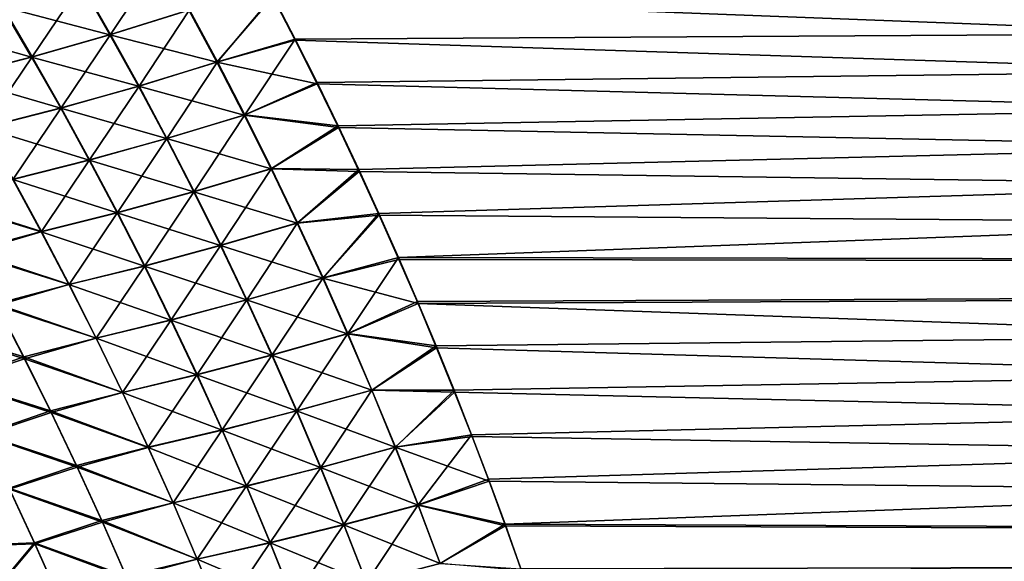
# Model space of a CAD drawing. Header units: metres. Extents: x -24 to 72, y -247 to 22.
# Tile 520 of 573: x 24.78 to 29.44, y 8.68 to 11.24. Entities that reach past the tile are written whole.
import ezdxf

# ---------------------------------------------------------------- set-up
doc = ezdxf.new("R2010")
doc.units = ezdxf.units.M
doc.layers.add('solid_509589_MEDIA_SW0001', color=7, linetype='CONTINUOUS')

msp = doc.modelspace()

# ---------------------------------------------------------------- linework, layer by layer
at = {"layer": 'solid_509589_MEDIA_SW0001'}
for points in [[(25.453072, 11.533707, 102.061989), (25.076374, 11.41532, 102.178947), (25.214037, 11.174848, 102.331215)], [(25.587862, 11.290944, 102.218864), (25.453072, 11.533707, 102.061989), (25.214037, 11.174848, 102.331215)], [(25.073555, 11.41401, 66.820244), (25.211386, 11.173488, 66.667969), (24.700022, 11.306567, 66.684967)], [(25.076374, 11.41532, 102.178947), (24.702581, 11.307836, 102.314308), (24.843063, 11.069283, 102.461899)], [(25.214037, 11.174848, 102.331215), (25.076374, 11.41532, 102.178947), (24.843063, 11.069283, 102.461899)], [(25.584959, 11.289547, 66.780251), (25.211386, 11.173488, 66.667969), (25.073555, 11.41401, 66.820244)], [(25.584959, 11.289547, 66.780251), (25.981035, 11.351984, 66.832726), (25.717237, 11.043192, 66.625847)], [(25.719925, 11.044579, 102.373306), (25.982235, 11.357035, 102.164024), (25.587862, 11.290944, 102.218864)], [(25.717237, 11.043192, 66.625847), (25.981035, 11.351984, 66.832726), (26.087179, 11.14691, 66.702629)], [(25.719925, 11.044579, 102.373306), (26.087727, 11.152953, 102.293587), (25.982235, 11.357035, 102.164024)], [(59.700001, 11.353457, 66.833679), (59.700001, 10.064229, 66.068741), (25.981035, 11.351984, 66.832726)], [(59.700001, 10.064229, 66.068741), (26.087179, 11.14691, 66.702629), (25.981035, 11.351984, 66.832726)], [(59.700001, 11.353457, 102.166321), (25.982235, 11.357035, 102.164024), (26.087727, 11.152953, 102.293587)], [(59.700001, 11.353457, 102.166321), (26.087727, 11.152953, 102.293587), (26.190601, 10.948063, 102.42038)], [(59.700001, 11.353457, 102.166321), (26.190601, 10.948063, 102.42038), (26.290817, 10.742374, 102.544426)], [(59.700001, 11.353457, 102.166321), (26.290817, 10.742374, 102.544426), (26.388437, 10.535915, 102.665749)], [(59.700001, 11.353457, 102.166321), (26.388437, 10.535915, 102.665749), (26.483522, 10.32871, 102.784355)], [(59.700001, 11.353457, 102.166321), (26.483522, 10.32871, 102.784355), (26.576134, 10.120781, 102.900269)], [(59.700001, 10.064229, 102.931259), (59.700001, 11.353457, 102.166321), (26.576134, 10.120781, 102.900269)], [(24.700022, 11.306567, 66.684967), (24.84066, 11.067957, 66.537354), (24.330416, 11.210315, 66.531685)], [(24.843063, 11.069283, 102.461899), (24.702581, 11.307836, 102.314308), (24.47596, 10.974539, 102.610573)], [(25.211386, 11.173488, 66.667969), (24.84066, 11.067957, 66.537354), (24.700022, 11.306567, 66.684967)], [(25.584959, 11.289547, 66.780251), (25.717237, 11.043192, 66.625847), (25.211386, 11.173488, 66.667969)], [(25.587862, 11.290944, 102.218864), (25.214037, 11.174848, 102.331215), (25.348909, 10.930833, 102.481148)], [(25.719925, 11.044579, 102.373306), (25.587862, 11.290944, 102.218864), (25.348909, 10.930833, 102.481148)], [(24.84066, 11.067957, 66.537354), (24.473801, 10.973244, 66.388771), (24.330416, 11.210315, 66.531685)], [(25.211386, 11.173488, 66.667969), (25.346455, 10.929478, 66.518059), (24.84066, 11.067957, 66.537354)], [(25.214037, 11.174848, 102.331215), (24.843063, 11.069283, 102.461899), (24.98069, 10.827255, 102.607277)], [(25.348909, 10.930833, 102.481148), (25.214037, 11.174848, 102.331215), (24.98069, 10.827255, 102.607277)], [(25.717237, 11.043192, 66.625847), (25.346455, 10.929478, 66.518059), (25.211386, 11.173488, 66.667969)], [(25.717237, 11.043192, 66.625847), (26.087179, 11.14691, 66.702629), (26.190664, 10.941131, 66.575386)], [(25.849182, 10.794656, 102.525185), (26.087727, 11.152953, 102.293587), (25.719925, 11.044579, 102.373306)], [(25.849182, 10.794656, 102.525185), (26.190601, 10.948063, 102.42038), (26.087727, 11.152953, 102.293587)], [(59.700001, 10.064229, 66.068741), (26.190664, 10.941131, 66.575386), (26.087179, 11.14691, 66.702629)], [(24.84066, 11.067957, 66.537354), (24.978468, 10.825929, 66.391998), (24.473801, 10.973244, 66.388771)], [(24.843063, 11.069283, 102.461899), (24.47596, 10.974539, 102.610573), (24.616282, 10.734131, 102.751343)], [(24.98069, 10.827255, 102.607277), (24.843063, 11.069283, 102.461899), (24.616282, 10.734131, 102.751343)], [(25.346455, 10.929478, 66.518059), (24.978468, 10.825929, 66.391998), (24.84066, 11.067957, 66.537354)], [(25.717237, 11.043192, 66.625847), (25.846739, 10.793331, 66.47403), (25.346455, 10.929478, 66.518059)], [(25.719925, 11.044579, 102.373306), (25.348909, 10.930833, 102.481148), (25.480907, 10.683324, 102.628639)], [(25.849182, 10.794656, 102.525185), (25.719925, 11.044579, 102.373306), (25.480907, 10.683324, 102.628639)], [(25.717237, 11.043192, 66.625847), (26.190664, 10.941131, 66.575386), (25.846739, 10.793331, 66.47403)], [(24.978468, 10.825929, 66.391998), (24.614285, 10.732829, 66.248009), (24.473801, 10.973244, 66.388771)], [(25.849182, 10.794656, 102.525185), (26.290817, 10.742374, 102.544426), (26.190601, 10.948063, 102.42038)], [(25.346455, 10.929478, 66.518059), (25.478678, 10.682025, 66.370621), (24.978468, 10.825929, 66.391998)], [(25.348909, 10.930833, 102.481148), (24.98069, 10.827255, 102.607277), (25.115379, 10.581802, 102.750313)], [(25.480907, 10.683324, 102.628639), (25.348909, 10.930833, 102.481148), (25.115379, 10.581802, 102.750313)], [(25.846739, 10.793331, 66.47403), (25.478678, 10.682025, 66.370621), (25.346455, 10.929478, 66.518059)], [(25.846739, 10.793331, 66.47403), (26.190664, 10.941131, 66.575386), (26.291462, 10.734643, 66.450974)], [(59.700001, 10.064229, 66.068741), (26.291462, 10.734643, 66.450974), (26.190664, 10.941131, 66.575386)], [(24.978468, 10.825929, 66.391998), (25.113359, 10.580527, 66.249008), (24.614285, 10.732829, 66.248009)], [(24.98069, 10.827255, 102.607277), (24.616282, 10.734131, 102.751343), (24.753601, 10.490371, 102.889877)], [(25.115379, 10.581802, 102.750313), (24.98069, 10.827255, 102.607277), (24.753601, 10.490371, 102.889877)], [(25.478678, 10.682025, 66.370621), (25.113359, 10.580527, 66.249008), (24.978468, 10.825929, 66.391998)], [(25.846739, 10.793331, 66.47403), (25.973379, 10.54001, 66.324898), (25.478678, 10.682025, 66.370621)], [(25.849182, 10.794656, 102.525185), (25.480907, 10.683324, 102.628639), (25.609953, 10.432367, 102.773567)], [(25.975548, 10.541224, 102.6744), (25.849182, 10.794656, 102.525185), (25.609953, 10.432367, 102.773567)], [(25.846739, 10.793331, 66.47403), (26.291462, 10.734643, 66.450974), (25.973379, 10.54001, 66.324898)], [(25.975548, 10.541224, 102.6744), (26.290817, 10.742374, 102.544426), (25.849182, 10.794656, 102.525185)], [(25.113359, 10.580527, 66.249008), (24.751787, 10.489117, 66.109512), (24.614285, 10.732829, 66.248009)], [(25.973379, 10.54001, 66.324898), (26.291462, 10.734643, 66.450974), (26.389614, 10.5275, 66.329369)], [(25.975548, 10.541224, 102.6744), (26.388437, 10.535915, 102.665749), (26.290817, 10.742374, 102.544426)], [(59.700001, 10.064229, 66.068741), (26.389614, 10.5275, 66.329369), (26.291462, 10.734643, 66.450974)], [(25.478678, 10.682025, 66.370621), (25.607973, 10.431175, 66.225769), (25.113359, 10.580527, 66.249008)], [(25.480907, 10.683324, 102.628639), (25.115379, 10.581802, 102.750313), (25.247051, 10.33297, 102.8909)], [(25.609953, 10.432367, 102.773567), (25.480907, 10.683324, 102.628639), (25.247051, 10.33297, 102.8909)], [(25.973379, 10.54001, 66.324898), (25.607973, 10.431175, 66.225769), (25.478678, 10.682025, 66.370621)], [(25.113359, 10.580527, 66.249008), (25.245256, 10.331798, 66.10849), (24.751787, 10.489117, 66.109512)], [(25.115379, 10.581802, 102.750313), (24.753601, 10.490371, 102.889877), (24.88784, 10.243304, 103.02607)], [(25.247051, 10.33297, 102.8909), (25.115379, 10.581802, 102.750313), (24.88784, 10.243304, 103.02607)], [(25.607973, 10.431175, 66.225769), (25.245256, 10.331798, 66.10849), (25.113359, 10.580527, 66.249008)], [(25.973379, 10.54001, 66.324898), (26.097076, 10.283278, 66.178566), (25.607973, 10.431175, 66.225769)], [(25.975548, 10.541224, 102.6744), (25.609953, 10.432367, 102.773567), (25.735966, 10.178022, 102.915833)], [(26.098948, 10.284343, 102.820839), (25.975548, 10.541224, 102.6744), (25.735966, 10.178022, 102.915833)], [(25.973379, 10.54001, 66.324898), (26.389614, 10.5275, 66.329369), (26.097076, 10.283278, 66.178566)], [(26.098948, 10.284343, 102.820839), (26.388437, 10.535915, 102.665749), (25.975548, 10.541224, 102.6744)], [(26.097076, 10.283278, 66.178566), (26.389614, 10.5275, 66.329369), (26.485168, 10.319756, 66.210587)], [(26.098948, 10.284343, 102.820839), (26.483522, 10.32871, 102.784355), (26.388437, 10.535915, 102.665749)], [(59.700001, 10.064229, 66.068741), (26.485168, 10.319756, 66.210587), (26.389614, 10.5275, 66.329369)], [(24.404112, 10.395952, 103.054199), (24.88784, 10.243304, 103.02607), (24.753601, 10.490371, 102.889877)], [(24.751787, 10.489117, 66.109512), (24.886227, 10.24215, 65.973381), (24.407143, 10.386539, 65.940826)], [(25.245256, 10.331798, 66.10849), (24.886227, 10.24215, 65.973381), (24.751787, 10.489117, 66.109512)], [(25.607973, 10.431175, 66.225769), (25.734257, 10.176976, 66.083611), (25.245256, 10.331798, 66.10849)], [(25.609953, 10.432367, 102.773567), (25.247051, 10.33297, 102.8909), (25.375628, 10.080814, 103.028931)], [(25.735966, 10.178022, 102.915833), (25.609953, 10.432367, 102.773567), (25.375628, 10.080814, 103.028931)], [(26.097076, 10.283278, 66.178566), (25.734257, 10.176976, 66.083611), (25.607973, 10.431175, 66.225769)], [(24.404112, 10.395952, 103.054199), (24.540474, 10.150491, 103.185646), (24.88784, 10.243304, 103.02607)], [(24.886227, 10.24215, 65.973381), (24.543449, 10.141302, 65.809639), (24.407143, 10.386539, 65.940826)], [(25.245256, 10.331798, 66.10849), (25.374075, 10.079786, 65.970558), (24.886227, 10.24215, 65.973381)], [(25.247051, 10.33297, 102.8909), (24.88784, 10.243304, 103.02607), (25.018921, 9.992988, 103.159813)], [(25.375628, 10.080814, 103.028931), (25.247051, 10.33297, 102.8909), (25.018921, 9.992988, 103.159813)], [(25.734257, 10.176976, 66.083611), (25.374075, 10.079786, 65.970558), (25.245256, 10.331798, 66.10849)], [(26.097076, 10.283278, 66.178566), (26.485168, 10.319756, 66.210587), (26.217752, 10.023187, 66.035141)], [(26.219307, 10.024083, 102.964378), (26.483522, 10.32871, 102.784355), (26.098948, 10.284343, 102.820839)], [(26.217752, 10.023187, 66.035141), (26.485168, 10.319756, 66.210587), (26.578165, 10.111465, 66.094612)], [(26.219307, 10.024083, 102.964378), (26.576134, 10.120781, 102.900269), (26.483522, 10.32871, 102.784355)], [(59.700001, 10.064229, 66.068741), (26.578165, 10.111465, 66.094612), (26.485168, 10.319756, 66.210587)], [(26.097076, 10.283278, 66.178566), (26.217752, 10.023187, 66.035141), (25.734257, 10.176976, 66.083611)], [(26.098948, 10.284343, 102.820839), (25.735966, 10.178022, 102.915833), (25.858873, 9.920359, 103.055313)], [(26.219307, 10.024083, 102.964378), (26.098948, 10.284343, 102.820839), (25.858873, 9.920359, 103.055313)], [(24.540474, 10.150491, 103.185646), (25.018921, 9.992988, 103.159813), (24.88784, 10.243304, 103.02607)], [(24.886227, 10.24215, 65.973381), (25.017525, 9.991975, 65.839722), (24.543449, 10.141302, 65.809639)], [(25.374075, 10.079786, 65.970558), (25.017525, 9.991975, 65.839722), (24.886227, 10.24215, 65.973381)], [(25.734257, 10.176976, 66.083611), (25.85745, 9.919478, 65.944229), (25.374075, 10.079786, 65.970558)], [(25.735966, 10.178022, 102.915833), (25.375628, 10.080814, 103.028931), (25.501034, 9.825406, 103.164284)], [(25.858873, 9.920359, 103.055313), (25.735966, 10.178022, 102.915833), (25.501034, 9.825406, 103.164284)], [(26.217752, 10.023187, 66.035141), (25.85745, 9.919478, 65.944229), (25.734257, 10.176976, 66.083611)], [(24.540474, 10.150491, 103.185646), (24.673622, 9.901869, 103.314735), (25.018921, 9.992988, 103.159813)], [(25.017525, 9.991975, 65.839722), (24.676561, 9.892953, 65.680809), (24.543449, 10.141302, 65.809639)], [(26.217752, 10.023187, 66.035141), (26.578165, 10.111465, 66.094612), (26.668571, 9.902734, 65.981476)], [(26.336548, 9.76052, 103.104912), (26.576134, 10.120781, 102.900269), (26.219307, 10.024083, 102.964378)], [(26.336548, 9.76052, 103.104912), (26.666256, 9.912198, 103.013466), (26.576134, 10.120781, 102.900269)], [(59.700001, 10.064229, 102.931259), (26.576134, 10.120781, 102.900269), (26.666256, 9.912198, 103.013466)], [(59.700001, 10.064229, 66.068741), (26.668571, 9.902734, 65.981476), (26.578165, 10.111465, 66.094612)], [(25.374075, 10.079786, 65.970558), (25.499741, 9.824541, 65.835297), (25.017525, 9.991975, 65.839722)], [(25.375628, 10.080814, 103.028931), (25.018921, 9.992988, 103.159813), (25.14677, 9.739489, 103.290993)], [(25.501034, 9.825406, 103.164284), (25.375628, 10.080814, 103.028931), (25.14677, 9.739489, 103.290993)], [(25.85745, 9.919478, 65.944229), (25.499741, 9.824541, 65.835297), (25.374075, 10.079786, 65.970558)], [(59.700001, 10.064229, 102.931259), (26.666256, 9.912198, 103.013466), (26.753822, 9.703027, 103.123947)], [(59.700001, 10.064229, 66.068741), (59.700001, 8.723715, 65.397728), (26.668571, 9.902734, 65.981476)], [(59.700001, 10.064229, 102.931259), (26.753822, 9.703027, 103.123947), (26.838896, 9.493242, 103.23175)], [(59.700001, 10.064229, 102.931259), (26.838896, 9.493242, 103.23175), (26.921543, 9.282817, 103.336914)], [(59.700001, 10.064229, 102.931259), (26.921543, 9.282817, 103.336914), (27.001825, 9.071719, 103.439484)], [(59.700001, 10.064229, 102.931259), (27.001825, 9.071719, 103.439484), (27.079699, 8.860072, 103.539406)], [(59.700001, 8.723715, 103.602272), (59.700001, 10.064229, 102.931259), (27.079699, 8.860072, 103.539406)], [(26.217752, 10.023187, 66.035141), (26.335323, 9.759789, 65.894707), (25.85745, 9.919478, 65.944229)], [(26.219307, 10.024083, 102.964378), (25.858873, 9.920359, 103.055313), (25.9786, 9.659449, 103.191895)], [(26.336548, 9.76052, 103.104912), (26.219307, 10.024083, 102.964378), (25.9786, 9.659449, 103.191895)], [(26.217752, 10.023187, 66.035141), (26.668571, 9.902734, 65.981476), (26.335323, 9.759789, 65.894707)], [(24.673622, 9.901869, 103.314735), (25.14677, 9.739489, 103.290993), (25.018921, 9.992988, 103.159813)], [(25.017525, 9.991975, 65.839722), (25.145605, 9.738637, 65.708626), (24.676561, 9.892953, 65.680809)], [(25.499741, 9.824541, 65.835297), (25.145605, 9.738637, 65.708626), (25.017525, 9.991975, 65.839722)], [(25.85745, 9.919478, 65.944229), (25.977478, 9.658732, 65.807747), (25.499741, 9.824541, 65.835297)], [(25.858873, 9.920359, 103.055313), (25.501034, 9.825406, 103.164284), (25.623198, 9.566814, 103.29686)], [(25.9786, 9.659449, 103.191895), (25.858873, 9.920359, 103.055313), (25.623198, 9.566814, 103.29686)], [(26.335323, 9.759789, 65.894707), (25.977478, 9.658732, 65.807747), (25.85745, 9.919478, 65.944229)], [(24.352144, 9.787046, 103.502876), (24.803486, 9.650152, 103.441383), (24.673622, 9.901869, 103.314735)], [(24.676561, 9.892953, 65.680809), (24.806404, 9.641536, 65.554443), (24.353374, 9.781822, 65.49469)], [(24.673622, 9.901869, 103.314735), (24.803486, 9.650152, 103.441383), (25.14677, 9.739489, 103.290993)], [(25.145605, 9.738637, 65.708626), (24.806404, 9.641536, 65.554443), (24.676561, 9.892953, 65.680809)], [(26.335323, 9.759789, 65.894707), (26.668571, 9.902734, 65.981476), (26.756332, 9.693627, 65.871162)], [(26.336548, 9.76052, 103.104912), (26.753822, 9.703027, 103.123947), (26.666256, 9.912198, 103.013466)], [(59.700001, 8.723715, 65.397728), (26.756332, 9.693627, 65.871162), (26.668571, 9.902734, 65.981476)], [(25.501034, 9.825406, 103.164284), (25.14677, 9.739489, 103.290993), (25.271315, 9.482872, 103.419502)], [(25.623198, 9.566814, 103.29686), (25.501034, 9.825406, 103.164284), (25.271315, 9.482872, 103.419502)], [(24.352144, 9.787046, 103.502876), (24.482965, 9.537362, 103.624176), (24.803486, 9.650152, 103.441383)], [(24.806404, 9.641536, 65.554443), (24.484253, 9.532373, 65.373558), (24.353374, 9.781822, 65.49469)], [(25.499741, 9.824541, 65.835297), (25.622175, 9.566112, 65.702812), (25.145605, 9.738637, 65.708626)], [(25.977478, 9.658732, 65.807747), (25.622175, 9.566112, 65.702812), (25.499741, 9.824541, 65.835297)], [(24.803486, 9.650152, 103.441383), (25.271315, 9.482872, 103.419502), (25.14677, 9.739489, 103.290993)], [(25.145605, 9.738637, 65.708626), (25.270393, 9.482182, 65.5802), (24.806404, 9.641536, 65.554443)], [(25.622175, 9.566112, 65.702812), (25.270393, 9.482182, 65.5802), (25.145605, 9.738637, 65.708626)], [(26.335323, 9.759789, 65.894707), (26.449709, 9.493132, 65.757378), (25.977478, 9.658732, 65.807747)], [(26.336548, 9.76052, 103.104912), (25.9786, 9.659449, 103.191895), (26.095074, 9.395346, 103.325485)], [(26.4506, 9.493709, 103.242332), (26.336548, 9.76052, 103.104912), (26.095074, 9.395346, 103.325485)], [(26.335323, 9.759789, 65.894707), (26.756332, 9.693627, 65.871162), (26.449709, 9.493132, 65.757378)], [(26.4506, 9.493709, 103.242332), (26.753822, 9.703027, 103.123947), (26.336548, 9.76052, 103.104912)], [(26.449709, 9.493132, 65.757378), (26.756332, 9.693627, 65.871162), (26.84153, 9.484068, 65.763603)], [(26.4506, 9.493709, 103.242332), (26.838896, 9.493242, 103.23175), (26.753822, 9.703027, 103.123947)], [(59.700001, 8.723715, 65.397728), (26.84153, 9.484068, 65.763603), (26.756332, 9.693627, 65.871162)], [(24.482965, 9.537362, 103.624176), (24.929991, 9.395403, 103.565468), (24.803486, 9.650152, 103.441383)], [(24.806404, 9.641536, 65.554443), (24.932905, 9.387092, 65.430626), (24.484253, 9.532373, 65.373558)], [(24.803486, 9.650152, 103.441383), (24.929991, 9.395403, 103.565468), (25.271315, 9.482872, 103.419502)], [(25.270393, 9.482182, 65.5802), (24.932905, 9.387092, 65.430626), (24.806404, 9.641536, 65.554443)], [(25.977478, 9.658732, 65.807747), (26.094257, 9.394781, 65.674248), (25.622175, 9.566112, 65.702812)], [(25.9786, 9.659449, 103.191895), (25.623198, 9.566814, 103.29686), (25.742044, 9.30509, 103.426544)], [(26.095074, 9.395346, 103.325485), (25.9786, 9.659449, 103.191895), (25.742044, 9.30509, 103.426544)], [(26.449709, 9.493132, 65.757378), (26.094257, 9.394781, 65.674248), (25.977478, 9.658732, 65.807747)], [(25.622175, 9.566112, 65.702812), (25.741302, 9.304537, 65.573204), (25.270393, 9.482182, 65.5802)], [(25.623198, 9.566814, 103.29686), (25.271315, 9.482872, 103.419502), (25.392483, 9.22319, 103.545235)], [(25.742044, 9.30509, 103.426544), (25.623198, 9.566814, 103.29686), (25.392483, 9.22319, 103.545235)], [(26.094257, 9.394781, 65.674248), (25.741302, 9.304537, 65.573204), (25.622175, 9.566112, 65.702812)], [(24.482965, 9.537362, 103.624176), (24.610395, 9.284766, 103.743027), (24.929991, 9.395403, 103.565468)], [(24.932905, 9.387092, 65.430626), (24.611753, 9.280012, 65.254868), (24.484253, 9.532373, 65.373558)], [(24.929991, 9.395403, 103.565468), (25.392483, 9.22319, 103.545235), (25.271315, 9.482872, 103.419502)], [(25.270393, 9.482182, 65.5802), (25.391815, 9.222647, 65.454536), (24.932905, 9.387092, 65.430626)], [(25.741302, 9.304537, 65.573204), (25.391815, 9.222647, 65.454536), (25.270393, 9.482182, 65.5802)], [(26.449709, 9.493132, 65.757378), (26.560827, 9.22324, 65.62323), (26.094257, 9.394781, 65.674248)], [(26.4506, 9.493709, 103.242332), (26.095074, 9.395346, 103.325485), (26.20822, 9.128076, 103.455994)], [(26.561386, 9.223676, 103.376556), (26.4506, 9.493709, 103.242332), (26.20822, 9.128076, 103.455994)], [(26.449709, 9.493132, 65.757378), (26.84153, 9.484068, 65.763603), (26.560827, 9.22324, 65.62323)], [(26.561386, 9.223676, 103.376556), (26.838896, 9.493242, 103.23175), (26.4506, 9.493709, 103.242332)], [(26.560827, 9.22324, 65.62323), (26.84153, 9.484068, 65.763603), (26.924253, 9.273971, 65.65873)], [(26.561386, 9.223676, 103.376556), (26.921543, 9.282817, 103.336914), (26.838896, 9.493242, 103.23175)], [(59.700001, 8.723715, 65.397728), (26.924253, 9.273971, 65.65873), (26.84153, 9.484068, 65.763603)], [(24.610395, 9.284766, 103.743027), (25.053066, 9.13767, 103.68689), (24.929991, 9.395403, 103.565468)], [(24.932905, 9.387092, 65.430626), (25.05599, 9.129656, 65.309448), (24.611753, 9.280012, 65.254868)], [(24.929991, 9.395403, 103.565468), (25.053066, 9.13767, 103.68689), (25.392483, 9.22319, 103.545235)], [(25.391815, 9.222647, 65.454536), (25.05599, 9.129656, 65.309448), (24.932905, 9.387092, 65.430626)], [(26.094257, 9.394781, 65.674248), (26.20771, 9.127649, 65.543808), (25.741302, 9.304537, 65.573204)], [(26.095074, 9.395346, 103.325485), (25.742044, 9.30509, 103.426544), (25.857506, 9.040257, 103.553268)], [(26.20822, 9.128076, 103.455994), (26.095074, 9.395346, 103.325485), (25.857506, 9.040257, 103.553268)], [(26.560827, 9.22324, 65.62323), (26.20771, 9.127649, 65.543808), (26.094257, 9.394781, 65.674248)], [(24.610395, 9.284766, 103.743027), (24.734367, 9.029295, 103.859344), (25.053066, 9.13767, 103.68689)], [(25.05599, 9.129656, 65.309448), (24.735807, 9.024764, 65.138695), (24.611753, 9.280012, 65.254868)], [(25.741302, 9.304537, 65.573204), (25.857044, 9.039841, 65.446548), (25.391815, 9.222647, 65.454536)], [(25.742044, 9.30509, 103.426544), (25.392483, 9.22319, 103.545235), (25.510206, 8.960464, 103.668121)], [(25.857506, 9.040257, 103.553268), (25.742044, 9.30509, 103.426544), (25.510206, 8.960464, 103.668121)], [(26.20771, 9.127649, 65.543808), (25.857044, 9.039841, 65.446548), (25.741302, 9.304537, 65.573204)], [(26.560827, 9.22324, 65.62323), (26.924253, 9.273971, 65.65873), (27.004589, 9.063249, 65.556465)], [(26.668835, 8.950447, 103.507507), (26.921543, 9.282817, 103.336914), (26.561386, 9.223676, 103.376556)], [(26.668835, 8.950447, 103.507507), (27.001825, 9.071719, 103.439484), (26.921543, 9.282817, 103.336914)], [(59.700001, 8.723715, 65.397728), (27.004589, 9.063249, 65.556465), (26.924253, 9.273971, 65.65873)], [(25.053066, 9.13767, 103.68689), (25.510206, 8.960464, 103.668121), (25.392483, 9.22319, 103.545235)], [(25.391815, 9.222647, 65.454536), (25.509792, 8.960054, 65.331711), (25.05599, 9.129656, 65.309448)], [(25.857044, 9.039841, 65.446548), (25.509792, 8.960054, 65.331711), (25.391815, 9.222647, 65.454536)], [(26.560827, 9.22324, 65.62323), (26.668598, 8.950139, 65.492348), (26.20771, 9.127649, 65.543808)], [(26.561386, 9.223676, 103.376556), (26.20822, 9.128076, 103.455994), (26.317972, 8.857661, 103.583336)], [(26.668835, 8.950447, 103.507507), (26.561386, 9.223676, 103.376556), (26.317972, 8.857661, 103.583336)], [(26.560827, 9.22324, 65.62323), (27.004589, 9.063249, 65.556465), (26.668598, 8.950139, 65.492348)], [(24.734367, 9.029295, 103.859344), (25.172647, 8.87697, 103.80558), (25.053066, 9.13767, 103.68689)], [(25.05599, 9.129656, 65.309448), (25.175591, 8.869246, 65.190994), (24.735807, 9.024764, 65.138695)], [(25.053066, 9.13767, 103.68689), (25.172647, 8.87697, 103.80558), (25.510206, 8.960464, 103.668121)], [(25.509792, 8.960054, 65.331711), (25.175591, 8.869246, 65.190994), (25.05599, 9.129656, 65.309448)], [(26.20771, 9.127649, 65.543808), (26.317759, 8.857361, 65.416527), (25.857044, 9.039841, 65.446548)], [(26.20822, 9.128076, 103.455994), (25.857506, 9.040257, 103.553268), (25.969515, 8.772337, 103.676941)], [(26.317972, 8.857661, 103.583336), (26.20822, 9.128076, 103.455994), (25.969515, 8.772337, 103.676941)], [(26.668598, 8.950139, 65.492348), (26.317759, 8.857361, 65.416527), (26.20771, 9.127649, 65.543808)], [(25.857044, 9.039841, 65.446548), (25.969324, 8.772044, 65.322929), (25.509792, 8.960054, 65.331711)], [(25.857506, 9.040257, 103.553268), (25.510206, 8.960464, 103.668121), (25.62442, 8.69471, 103.788071)], [(25.969515, 8.772337, 103.676941), (25.857506, 9.040257, 103.553268), (25.62442, 8.69471, 103.788071)], [(26.317759, 8.857361, 65.416527), (25.969324, 8.772044, 65.322929), (25.857044, 9.039841, 65.446548)], [(26.668598, 8.950139, 65.492348), (27.004589, 9.063249, 65.556465), (27.082485, 8.852038, 65.456856)], [(26.668835, 8.950447, 103.507507), (27.079699, 8.860072, 103.539406), (27.001825, 9.071719, 103.439484)], [(59.700001, 8.723715, 65.397728), (27.082485, 8.852038, 65.456856), (27.004589, 9.063249, 65.556465)], [(24.504696, 8.757644, 104.120514), (24.854818, 8.770965, 103.973061), (24.734367, 9.029295, 103.859344)], [(24.735807, 9.024764, 65.138695), (24.856346, 8.766647, 65.025116), (24.50559, 8.754791, 64.878342)], [(24.734367, 9.029295, 103.859344), (24.854818, 8.770965, 103.973061), (25.172647, 8.87697, 103.80558)], [(25.175591, 8.869246, 65.190994), (24.856346, 8.766647, 65.025116), (24.735807, 9.024764, 65.138695)], [(25.172647, 8.87697, 103.80558), (25.62442, 8.69471, 103.788071), (25.510206, 8.960464, 103.668121)], [(25.509792, 8.960054, 65.331711), (25.624254, 8.694424, 65.211815), (25.175591, 8.869246, 65.190994)], [(25.969324, 8.772044, 65.322929), (25.624254, 8.694424, 65.211815), (25.509792, 8.960054, 65.331711)], [(26.668598, 8.950139, 65.492348), (26.772943, 8.673864, 65.364815), (26.317759, 8.857361, 65.416527)], [(26.668835, 8.950447, 103.507507), (26.317972, 8.857661, 103.583336), (26.424263, 8.584135, 103.707443)], [(26.772882, 8.674057, 103.635101), (26.668835, 8.950447, 103.507507), (26.424263, 8.584135, 103.707443)], [(26.668598, 8.950139, 65.492348), (27.082485, 8.852038, 65.456856), (26.772943, 8.673864, 65.364815)], [(26.772882, 8.674057, 103.635101), (27.079699, 8.860072, 103.539406), (26.668835, 8.950447, 103.507507)], [(24.854818, 8.770965, 103.973061), (25.288673, 8.613319, 103.921455), (25.172647, 8.87697, 103.80558)], [(25.175591, 8.869246, 65.190994), (25.291632, 8.60588, 65.075348), (24.856346, 8.766647, 65.025116)], [(25.172647, 8.87697, 103.80558), (25.288673, 8.613319, 103.921455), (25.62442, 8.69471, 103.788071)], [(25.624254, 8.694424, 65.211815), (25.291632, 8.60588, 65.075348), (25.175591, 8.869246, 65.190994)], [(26.317759, 8.857361, 65.416527), (26.424326, 8.583948, 65.29248), (25.969324, 8.772044, 65.322929)], [(26.317972, 8.857661, 103.583336), (25.969515, 8.772337, 103.676941), (26.078007, 8.50136, 103.797493)], [(26.424263, 8.584135, 103.707443), (26.317972, 8.857661, 103.583336), (26.078007, 8.50136, 103.797493)], [(26.772943, 8.673864, 65.364815), (26.424326, 8.583948, 65.29248), (26.317759, 8.857361, 65.416527)], [(26.772882, 8.674057, 103.635101), (27.155088, 8.648006, 103.636665), (27.079699, 8.860072, 103.539406)], [(26.772943, 8.673864, 65.364815), (27.082485, 8.852038, 65.456856), (27.157845, 8.640528, 65.359955)], [(59.700001, 8.723715, 103.602272), (27.079699, 8.860072, 103.539406), (27.155088, 8.648006, 103.636665)], [(59.700001, 8.723715, 65.397728), (27.157845, 8.640528, 65.359955), (27.082485, 8.852038, 65.456856)], [(24.504696, 8.757644, 104.120514), (24.624758, 8.496688, 104.228737), (24.854818, 8.770965, 103.973061)], [(24.856346, 8.766647, 65.025116), (24.625759, 8.494009, 64.77021), (24.50559, 8.754791, 64.878342)], [(24.624758, 8.496688, 104.228737), (24.971687, 8.509788, 104.084084), (24.854818, 8.770965, 103.973061)], [(24.856346, 8.766647, 65.025116), (24.973301, 8.505676, 64.914223), (24.625759, 8.494009, 64.77021)], [(24.854818, 8.770965, 103.973061), (24.971687, 8.509788, 104.084084), (25.288673, 8.613319, 103.921455)], [(25.291632, 8.60588, 65.075348), (24.973301, 8.505676, 64.914223), (24.856346, 8.766647, 65.025116)], [(25.969324, 8.772044, 65.322929), (26.078072, 8.501178, 65.202431), (25.624254, 8.694424, 65.211815)], [(25.969515, 8.772337, 103.676941), (25.62442, 8.69471, 103.788071), (25.735064, 8.425959, 103.905006)], [(26.078007, 8.50136, 103.797493), (25.969515, 8.772337, 103.676941), (25.735064, 8.425959, 103.905006)], [(26.424326, 8.583948, 65.29248), (26.078072, 8.501178, 65.202431), (25.969324, 8.772044, 65.322929)], [(59.700001, 8.723715, 103.602272), (27.155088, 8.648006, 103.636665), (27.228104, 8.435367, 103.731346)], [(59.700001, 8.723715, 65.397728), (59.700001, 7.338748, 64.824059), (27.157845, 8.640528, 65.359955)], [(59.700001, 8.723715, 103.602272), (27.228104, 8.435367, 103.731346), (27.298859, 8.221992, 103.823532)], [(59.700001, 8.723715, 103.602272), (27.298859, 8.221992, 103.823532), (27.367464, 8.007717, 103.913307)], [(59.700001, 8.723715, 103.602272), (27.367464, 8.007717, 103.913307), (27.433918, 7.792556, 104.000671)], [(59.700001, 8.723715, 103.602272), (27.433918, 7.792556, 104.000671), (27.498121, 7.576696, 104.085548)], [(59.700001, 8.723715, 103.602272), (27.498121, 7.576696, 104.085548), (27.560127, 7.36012, 104.167961)], [(59.700001, 7.338748, 104.175941), (59.700001, 8.723715, 103.602272), (27.560127, 7.36012, 104.167961)], [(25.288673, 8.613319, 103.921455), (25.735064, 8.425959, 103.905006), (25.62442, 8.69471, 103.788071)], [(25.624254, 8.694424, 65.211815), (25.735132, 8.425782, 65.094917), (25.291632, 8.60588, 65.075348)], [(26.078072, 8.501178, 65.202431), (25.735132, 8.425782, 65.094917), (25.624254, 8.694424, 65.211815)]]:
    msp.add_3dface(points, dxfattribs=at)

doc.saveas('drawing.dxf')
